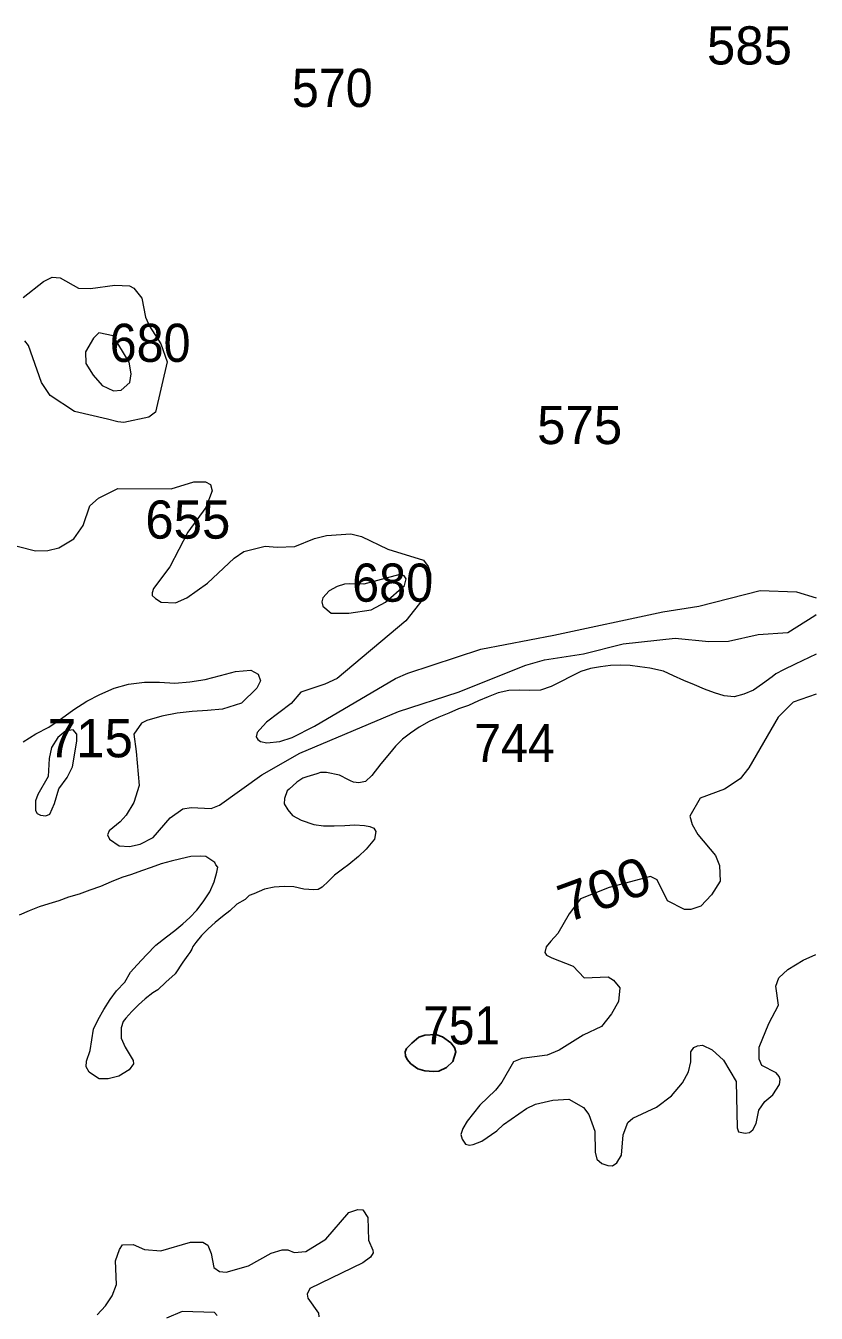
# Model space of a CAD drawing. Extents: x 499.9 to 555.3, y 9281.5 to 9336.8.
# Drawn here: x 552.01 to 555.32, y 9318.05 to 9323.45 of the extents above; entities that cross this region are included whole.
import ezdxf
from ezdxf.enums import TextEntityAlignment as Align

# ---------------------------------------------------------------- set-up
doc = ezdxf.new("R2010")
doc.units = 0
doc.header["$LTSCALE"] = 0.064
doc.layers.add('1', color=7, linetype='Continuous', lineweight=25)
doc.layers.add('2', color=7, linetype='Continuous', lineweight=13)
doc.layers.add('21', color=7, linetype='Continuous')
doc.layers.add('61', color=7, linetype='Continuous')

msp = doc.modelspace()

# ---------------------------------------------------------------- linework, layer by layer
at = {"layer": '1'}
msp.add_lwpolyline([(553.6229, 9319.0934), (553.6063, 9319.1123), (553.5998, 9319.1281), (553.5988, 9319.1445), (553.6037, 9319.158), (553.6267, 9319.1812), (553.6559, 9319.2053), (553.6809, 9319.2137), (553.7277, 9319.2171), (553.7558, 9319.2079), (553.7899, 9319.1827), (553.8052, 9319.162), (553.8108, 9319.1437), (553.7979, 9319.1036), (553.7721, 9319.0793), (553.7393, 9319.0626), (553.7169, 9319.0613), (553.6805, 9319.064), (553.6521, 9319.0727)], close=True, dxfattribs=at)
at = {"layer": '2'}
for points in [[(551.9957, 9322.3074), (552.081, 9322.3741), (552.1183, 9322.3919), (552.1515, 9322.3902), (552.2288, 9322.346), (552.2783, 9322.3453), (552.3808, 9322.3586), (552.4428, 9322.3556), (552.4604, 9322.3457), (552.4936, 9322.3048), (552.5094, 9322.2251), (552.5258, 9322.187), (552.5733, 9322.1135), (552.6001, 9322.0377), (552.5516, 9321.8264), (552.5229, 9321.8057), (552.4183, 9321.7827), (552.3936, 9321.7858), (552.3506, 9321.7975), (552.2121, 9321.8288), (552.1098, 9321.8963), (552.0726, 9321.9506), (552.0186, 9322.1053), (552.0034, 9322.1259)], [(551.9001, 9321.2826), (552.0475, 9321.2448), (552.0996, 9321.2466), (552.146, 9321.2583), (552.209, 9321.2959), (552.2481, 9321.3514), (552.2761, 9321.4344), (552.3123, 9321.4659), (552.3935, 9321.5065), (552.617, 9321.5044), (552.7119, 9321.5341), (552.7609, 9321.5342), (552.7816, 9321.5228), (552.7895, 9321.4967), (552.763, 9321.4268), (552.6875, 9321.3234), (552.6121, 9321.1774), (552.5431, 9321.0864), (552.5371, 9321.0696), (552.5376, 9321.0579), (552.5509, 9321.0447), (552.5746, 9321.0301), (552.6354, 9321.0268), (552.6833, 9321.0483), (552.769, 9321.1089), (552.8806, 9321.2143), (552.922, 9321.2419), (553.0111, 9321.2651), (553.0613, 9321.2605), (553.1361, 9321.2637), (553.2181, 9321.297), (553.2682, 9321.3096), (553.3707, 9321.316), (553.4154, 9321.305), (553.5253, 9321.2518), (553.676, 9321.206), (553.695, 9321.1792), (553.7047, 9321.149), (553.7044, 9321.108), (553.6742, 9321.0434), (553.6018, 9320.9509), (553.3135, 9320.7099), (553.2618, 9320.6857), (553.1609, 9320.6523), (553.1208, 9320.6048), (553.0169, 9320.5261), (552.9894, 9320.4964), (552.9775, 9320.4836), (552.9733, 9320.4647), (552.98, 9320.4546), (552.9919, 9320.4452), (553.0183, 9320.4394), (553.0727, 9320.4454), (553.1249, 9320.4629), (553.2187, 9320.5096), (553.558, 9320.7095), (553.6095, 9320.732)], [(553.6095, 9320.732), (553.9159, 9320.8325), (554.2225, 9320.8916), (554.679, 9320.9899), (554.831, 9321.0136), (555.0877, 9321.0787)], [(555.0877, 9321.0787), (555.2405, 9321.0728), (555.3231, 9321.0481)], [(551.9957, 9320.4441), (552.0498, 9320.4775), (552.104, 9320.5061), (552.1564, 9320.5427), (552.209, 9320.5794), (552.2631, 9320.6143), (552.3172, 9320.643), (552.3777, 9320.6685), (552.4382, 9320.686), (552.505, 9320.6939), (552.5687, 9320.6939), (552.6324, 9320.6907), (552.696, 9320.6955), (552.7597, 9320.7051), (552.8234, 9320.7226), (552.887, 9320.7385), (552.9507, 9320.7449), (552.9825, 9320.7273), (552.992, 9320.7003), (552.9761, 9320.6685), (552.9125, 9320.6064), (552.8329, 9320.5809), (552.7692, 9320.5762), (552.7056, 9320.5714), (552.6419, 9320.565), (552.5782, 9320.5523), (552.5146, 9320.5332), (552.4923, 9320.5221), (552.4604, 9320.4759), (552.47, 9320.4043), (552.4828, 9320.261), (552.4603, 9320.1897), (552.4287, 9320.1369), (552.4024, 9320.1085), (552.3563, 9320.0714), (552.35, 9320.054), (552.3578, 9320.0362), (552.3992, 9320.0077), (552.4419, 9320.0048), (552.4867, 9320.0147), (552.5411, 9320.0424), (552.6127, 9320.125), (552.6664, 9320.1632), (552.7016, 9320.1685), (552.7843, 9320.164), (552.8194, 9320.178), (552.9974, 9320.3059), (553.1567, 9320.3965), (553.5706, 9320.571), (553.8204, 9320.6528), (554.1053, 9320.7653), (554.1825, 9320.7877), (554.3473, 9320.8131), (554.5135, 9320.8546), (554.7307, 9320.8786), (554.8725, 9320.8642), (554.9552, 9320.8657), (555.0794, 9320.8942), (555.2034, 9320.9024), (555.3173, 9320.9741), (555.323, 9320.9777)], [(555.3228, 9320.8112), (555.2344, 9320.77), (555.1861, 9320.7458), (555.1542, 9320.7289), (555.1375, 9320.7162), (555.0977, 9320.6876), (555.0595, 9320.6605), (555.0197, 9320.6446), (554.9783, 9320.6334), (554.9369, 9320.6366), (554.8956, 9320.6494), (554.8542, 9320.6653), (554.8128, 9320.6828), (554.7682, 9320.7019), (554.7237, 9320.721), (554.6823, 9320.7401), (554.625, 9320.7528), (554.5836, 9320.7592), (554.5422, 9320.764), (554.5009, 9320.7656), (554.4595, 9320.764), (554.4181, 9320.7592), (554.3767, 9320.7512), (554.3353, 9320.7385), (554.294, 9320.7178), (554.2526, 9320.6971), (554.2112, 9320.6764), (554.1666, 9320.6605), (554.1221, 9320.6589), (554.0775, 9320.6605), (554.0329, 9320.6589), (553.9884, 9320.6494), (553.947, 9320.6335), (553.9056, 9320.616), (553.8642, 9320.5969), (553.8229, 9320.5825), (553.7815, 9320.565), (553.7401, 9320.5475), (553.6987, 9320.53), (553.6573, 9320.5061), (553.6207, 9320.4807), (553.5873, 9320.4552), (553.5586, 9320.4265), (553.5331, 9320.3947), (553.4966, 9320.3518), (553.4583, 9320.3024), (553.4329, 9320.2785), (553.4037, 9320.2716), (553.382, 9320.2753), (553.3692, 9320.2801), (553.3613, 9320.2849), (553.3231, 9320.304), (553.269, 9320.3152), (553.2435, 9320.3152), (553.2276, 9320.3104), (553.1862, 9320.2976), (553.1687, 9320.2913), (553.1448, 9320.2754), (553.1114, 9320.2451), (553.1034, 9320.2387), (553.0923, 9320.2069), (553.0907, 9320.1846), (553.1066, 9320.1592), (553.1257, 9320.1353), (553.1623, 9320.1162), (553.2149, 9320.0971), (553.2563, 9320.0923), (553.3008, 9320.0923), (553.3454, 9320.0939), (553.3868, 9320.0955), (553.4281, 9320.0939), (553.4504, 9320.0892), (553.4667, 9320.0818), (553.4759, 9320.0684), (553.4695, 9320.0366), (553.4345, 9319.9937), (553.4026, 9319.9634), (553.3629, 9319.9299), (553.3358, 9319.9109), (553.3024, 9319.8854), (553.2769, 9319.86), (553.2499, 9319.8345), (553.2339, 9319.8249), (553.2149, 9319.8234), (553.1735, 9319.8265), (553.1321, 9319.8361), (553.0907, 9319.8377), (553.0494, 9319.8345), (553.008, 9319.8265), (552.9634, 9319.8074), (552.9443, 9319.7995), (552.9268, 9319.7836), (552.8918, 9319.7629), (552.8631, 9319.7358), (552.8329, 9319.7119)], [(555.3227, 9320.6435), (555.2267, 9320.6109), (555.1638, 9320.5478), (555.0407, 9320.3349), (555.0038, 9320.2884), (554.9384, 9320.2458), (554.8357, 9320.2086), (554.7921, 9320.1325), (554.8025, 9320.097), (554.8266, 9320.0558), (554.9001, 9319.9681), (554.9177, 9319.9259), (554.9202, 9319.8602), (554.8832, 9319.8033), (554.8385, 9319.7554), (554.7968, 9319.7407), (554.7707, 9319.7408), (554.6988, 9319.7777), (554.6562, 9319.8662), (554.6274, 9319.8801), (554.4543, 9319.8339), (554.3342, 9319.7864), (554.2861, 9319.7227), (554.2396, 9319.6403), (554.2092, 9319.6077), (554.1898, 9319.5844), (554.1848, 9319.5609), (554.1908, 9319.5497), (554.2144, 9319.5386), (554.3027, 9319.5037), (554.3498, 9319.4545), (554.45, 9319.4588), (554.4726, 9319.4455), (554.4986, 9319.4133), (554.4939, 9319.3555), (554.464, 9319.303), (554.4219, 9319.25), (554.3452, 9319.2137), (554.2445, 9319.1517), (554.1945, 9319.1309), (554.0878, 9319.1167), (554.0528, 9319.1025), (554.0037, 9319.0168), (553.9771, 9318.983), (553.9113, 9318.9202), (553.8584, 9318.8537), (553.8401, 9318.8225), (553.8327, 9318.7983), (553.8379, 9318.7779), (553.8513, 9318.7578), (553.8687, 9318.7536), (553.8838, 9318.7557), (553.9203, 9318.7699), (553.9829, 9318.8138), (554.0106, 9318.8397), (554.1077, 9318.9073), (554.1459, 9318.9244), (554.2175, 9318.9415), (554.2858, 9318.9461), (554.3473, 9318.9116), (554.3694, 9318.881), (554.3942, 9318.8121), (554.3963, 9318.7237), (554.4027, 9318.6945), (554.4241, 9318.6756), (554.4485, 9318.6682), (554.4679, 9318.6668), (554.4863, 9318.6791), (554.5066, 9318.7117), (554.5137, 9318.7967), (554.5333, 9318.8481), (554.5531, 9318.8658), (554.6534, 9318.9123), (554.7152, 9318.9603), (554.7614, 9319.0138), (554.7868, 9319.0603), (554.7967, 9319.1023), (554.7976, 9319.1441), (554.8092, 9319.1625), (554.8249, 9319.17), (554.8462, 9319.1722), (554.8859, 9319.1531), (554.9339, 9319.1093), (554.9868, 9319.0196), (554.9912, 9318.8255), (554.9974, 9318.8092), (555.0253, 9318.8034), (555.0433, 9318.8059), (555.0577, 9318.8176), (555.0717, 9318.8441), (555.0827, 9318.9001), (555.1068, 9318.9361), (555.1405, 9318.964), (555.1694, 9319.0079), (555.172, 9319.0288)], [(552.7072, 9319.5862), (552.7034, 9319.5753), (552.696, 9319.5608), (552.6864, 9319.5496), (552.6658, 9319.521), (552.6339, 9319.4716), (552.5941, 9319.4366), (552.5607, 9319.4047), (552.5401, 9319.392), (552.5082, 9319.3666), (552.4796, 9319.3411), (552.4525, 9319.314), (552.427, 9319.2854), (552.4159, 9319.2711), (552.4079, 9319.2456), (552.4079, 9319.2011), (552.4238, 9319.1644), (552.4573, 9319.1087), (552.4589, 9319.0944), (552.4414, 9319.0689), (552.3968, 9319.0419), (552.3522, 9319.0308), (552.3156, 9319.0308), (552.3077, 9319.0355), (552.2726, 9319.0594), (552.2599, 9319.0817), (552.2615, 9319.1056), (552.2774, 9319.1501), (552.2838, 9319.1947), (552.2917, 9319.2393), (552.3108, 9319.2806), (552.3347, 9319.322), (552.3618, 9319.3634), (552.3873, 9319.4), (552.4222, 9319.4366), (552.4461, 9319.478), (552.4748, 9319.5098), (552.513, 9319.5512), (552.5527, 9319.591), (552.5973, 9319.626), (552.6324, 9319.6531), (552.6657, 9319.6817), (552.696, 9319.7072), (552.7246, 9319.739), (552.7517, 9319.774), (552.7788, 9319.8154), (552.7979, 9319.8568), (552.809, 9319.8982), (552.8122, 9319.9188), (552.8042, 9319.9284), (552.7995, 9319.9379), (552.7629, 9319.9634), (552.7406, 9319.965), (552.6992, 9319.9634), (552.6578, 9319.9539), (552.6164, 9319.9443), (552.5751, 9319.9332), (552.5337, 9319.9173), (552.4923, 9319.9029), (552.4509, 9319.8886), (552.4095, 9319.8759), (552.365, 9319.8568), (552.3204, 9319.8377), (552.2759, 9319.8218), (552.2313, 9319.8059), (552.1867, 9319.7931), (552.1453, 9319.7772), (552.104, 9319.7645), (552.0626, 9319.7517), (552.0212, 9319.7358), (551.9798, 9319.7167)], [(552.8329, 9319.7119), (552.801, 9319.6864), (552.7724, 9319.6594), (552.7437, 9319.6323), (552.7199, 9319.6021), (552.7072, 9319.5862)], [(555.0837, 9319.1635), (555.1239, 9319.263), (555.164, 9319.3403), (555.1536, 9319.4198), (555.1667, 9319.4545), (555.2033, 9319.4894), (555.268, 9319.5288), (555.3216, 9319.5521)], [(555.172, 9319.0288), (555.1668, 9319.0411), (555.1545, 9319.056), (555.0946, 9319.0868), (555.0833, 9319.1136), (555.0837, 9319.1635)], [(552.7704, 9318.3337), (552.7849, 9318.2985), (552.7958, 9318.2394), (552.8194, 9318.2232), (552.8474, 9318.2211), (552.941, 9318.2477), (553.0366, 9318.3), (553.0825, 9318.314), (553.1065, 9318.3143), (553.1328, 9318.3035), (553.1815, 9318.3075), (553.2657, 9318.3592), (553.3617, 9318.4709), (553.3994, 9318.483), (553.4205, 9318.4823), (553.4422, 9318.4504), (553.4442, 9318.3543), (553.463, 9318.3134), (553.4641, 9318.3012), (553.4528, 9318.2838), (553.421, 9318.26), (553.1991, 9318.1519), (553.1882, 9318.1289), (553.1908, 9318.1117), (553.2352, 9318.0486), (553.2364, 9318.0337)], [(552.4572, 9318.3365), (552.5057, 9318.316), (552.5743, 9318.3098), (552.6984, 9318.3461), (552.7499, 9318.3461), (552.7704, 9318.3337)], [(552.3066, 9318.0413), (552.341, 9318.079), (552.3691, 9318.1219), (552.3875, 9318.1694), (552.3841, 9318.2683), (552.3997, 9318.3153), (552.4129, 9318.3347), (552.4572, 9318.3365)], [(552.8096, 9318.0386), (552.7991, 9318.0515), (552.6634, 9318.0562), (552.5979, 9318.0281)]]:
    msp.add_lwpolyline(points, dxfattribs=at)
for points in [[(552.2597, 9322.031), (552.2903, 9321.9812), (552.3271, 9321.9385), (552.3745, 9321.916), (552.4079, 9321.9192), (552.4438, 9321.9506), (552.4499, 9321.9873), (552.4412, 9322.0368), (552.3734, 9322.1468), (552.3134, 9322.159), (552.2913, 9322.137), (552.257, 9322.08)], [(553.4253, 9321.105), (553.3652, 9321.1066), (553.3444, 9321.105), (553.3127, 9321.0958), (553.2793, 9321.077), (553.2526, 9321.0486), (553.2492, 9321.0307), (553.2527, 9321.0128), (553.2885, 9320.983), (553.3628, 9320.9841), (553.4562, 9320.9981), (553.5163, 9321.0299), (553.5965, 9321.0999), (553.6027, 9321.1275), (553.5939, 9321.1408), (553.5761, 9321.1455)], [(552.1278, 9320.1859), (552.1459, 9320.2465), (552.1813, 9320.2941), (552.2027, 9320.3399), (552.2209, 9320.4465), (552.2206, 9320.4765), (552.2065, 9320.4944), (552.1747, 9320.4908), (552.1419, 9320.4621), (552.1152, 9320.4211), (552.1052, 9320.3744), (552.1016, 9320.2986), (552.0575, 9320.2237), (552.0478, 9320.1965), (552.0477, 9320.156), (552.0555, 9320.1438), (552.0691, 9320.1366), (552.0914, 9320.1335), (552.1078, 9320.1412)]]:
    msp.add_lwpolyline(points, close=True, dxfattribs=at)

# ---------------------------------------------------------------- texts
at = {"layer": '21'}
for s, p in [('585', (554.8645, 9323.2843)), ('575', (554.152, 9321.6926)), ('655', (552.5085, 9321.2961)), ('715', (552.0996, 9320.3793))]:
    msp.add_text(s, height=0.16, dxfattribs=at).set_placement(p)
for s, width, p in [('570', 0.95, (553.1234, 9323.1061)), ('680', 0.95, (552.3591, 9322.0373)), ('680', 0.95, (553.3762, 9321.0317)), ('744', 0.95, (553.8876, 9320.3594)), ('751', 0.9, (553.675, 9319.1757))]:
    msp.add_text(s, height=0.16, dxfattribs=dict(at, width=width)).set_placement(p)
at = {"layer": '61', "width": 1.1}
msp.add_text('700', height=0.16, rotation=20.058, dxfattribs=at).set_placement((554.4611, 9319.7512), align=Align.CENTER)

doc.saveas('drawing.dxf')
